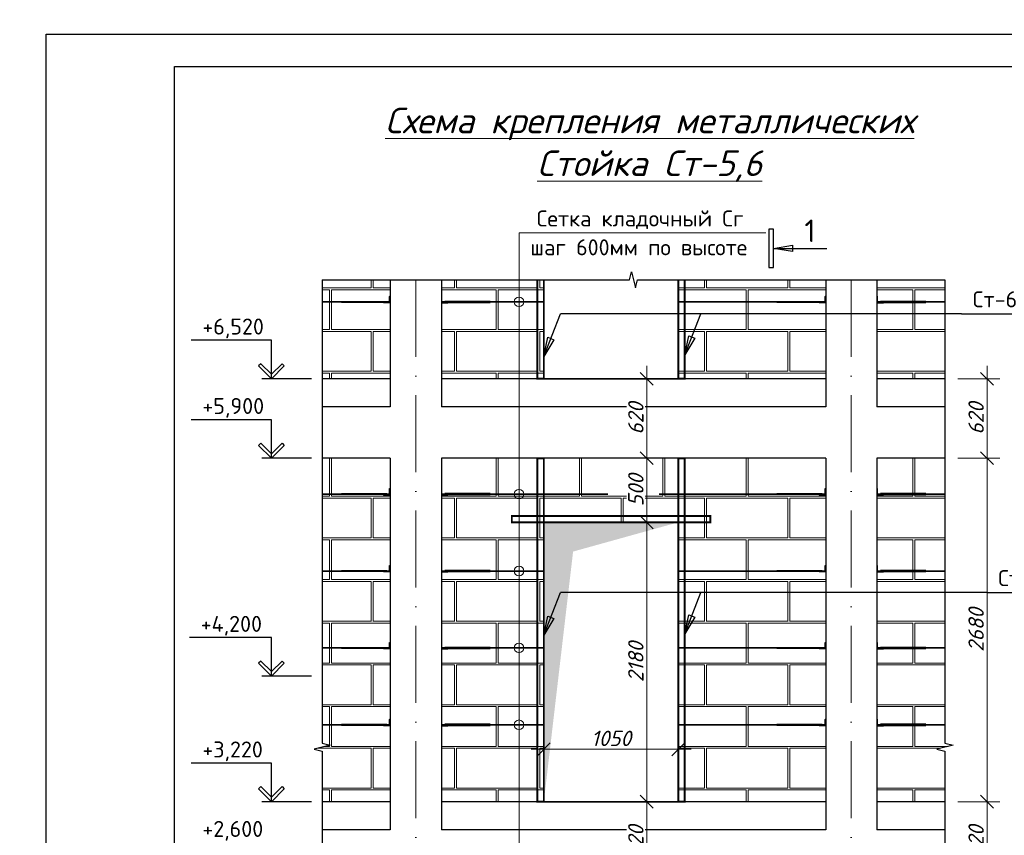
# Model space of a CAD drawing. Header units: millimetres. Extents: x 363306 to 7757304, y 1022887 to 1207196.
# Tile 358 of 656: x 1505291 to 1520662, y 1076179 to 1088906. Entities that reach past the tile are written whole.
import ezdxf

# ---------------------------------------------------------------- set-up
doc = ezdxf.new("R2010")
doc.units = ezdxf.units.MM
doc.linetypes.add('ACAD_ISO10W100', pattern=[18, 12, -3, 0, -3])
doc.layers.add('.', color=7, linetype='Continuous', lineweight=15)
doc.layers.add('Я-1', color=7, linetype='Continuous', lineweight=20)
for name, color, linetype in [('0 @ 100', 7, 'Continuous'), ('kcd_tx', 7, 'Continuous'), ('O3SAD', 1, 'Continuous')]:
    doc.layers.add(name, color=color, linetype=linetype)
doc.styles.add('Arial', font='arial.ttf')
doc.styles.add('iso', font='isocpeur.TTF')
doc.styles.add('ISOCPEUR', font='isocpeur.TTF')
doc.styles.get("Standard").update_dxf_attribs({"font": 'isocpeui.ttf'})
doc.styles.add('ГОСТ 2.304', font='isocpeui.ttf')
doc.dimstyles.new('Санжар', dxfattribs={"dimtxt": 240, "dimasz": 200, "dimexe": 200, "dimexo": 200, "dimgap": 50, "dimtad": 1, "dimdec": 0, "dimtxsty": 'Standard', "dimblk": 'OBLIQUE', "dimcen": 2.5, "dimdle": 200, "dimclrd": 152, "dimclre": 152, "dimclrt": 152, "dimadec": 0, "dimazin": 0, "dimtfac": 1, "dimtdec": 0, "dimtmove": 0, "dimatfit": 3, "dimldrblk": 'OBLIQUE', "dimfxl": 0, "dimlwd": 0, "dimlwe": 0, "dimarcsym": 0})

# ---------------------------------------------------------------- blocks, each defined once
blk = doc.blocks.new('_Oblique')
at = {"color": 0, "linetype": 'ByBlock', "lineweight": -2}
blk.add_line((-0.5, -0.5), (0.5, 0.5), dxfattribs=at)
blk = doc.blocks.new('*D1350')
at = {"layer": 'Defpoints', "color": 0, "lineweight": 25, "transparency": 16777216}
for p in [(1519736, 1076703), (1520392, 1076703), (1518674, 1075463)]:
    blk.add_point(p, dxfattribs=at)
at = {"layer": 'kcd_tx', "lineweight": 0, "transparency": 16777216}
for p, q in [((1520392, 1075263), (1520392, 1076903)), ((1519936, 1076703), (1520592, 1076703)), ((1518874, 1075463), (1520592, 1075463))]:
    blk.add_line(p, q, dxfattribs=at)
at = {"layer": 'kcd_tx', "lineweight": 0, "transparency": 16777216, "xscale": 200, "yscale": 200, "zscale": 200}
for p, rotation in [((1520392, 1076703), 90), ((1520392, 1075463), 270)]:
    blk.add_blockref('_Oblique', p, dxfattribs=dict(at, rotation=rotation))
at = {"layer": 'kcd_tx', "lineweight": 30, "transparency": 16777216, "insert": (1520222, 1076083), "char_height": 240, "attachment_point": 5, "rotation": 90, "bg_fill": 3, "box_fill_scale": 1.1, "bg_fill_color": 256, "bg_fill_true_color": 13158600, "bg_fill_transparency": 0}
blk.add_mtext('620', dxfattribs=at)
blk = doc.blocks.new('*D1351')
at = {"layer": 'Defpoints', "color": 0, "lineweight": 25, "transparency": 16777216}
for p in [(1519736, 1082063), (1520392, 1082063), (1519736, 1076703)]:
    blk.add_point(p, dxfattribs=at)
at = {"layer": 'kcd_tx', "lineweight": 0, "transparency": 16777216}
for p, q in [((1520392, 1076503), (1520392, 1082263)), ((1519936, 1082063), (1520592, 1082063)), ((1519936, 1076703), (1520592, 1076703))]:
    blk.add_line(p, q, dxfattribs=at)
at = {"layer": 'kcd_tx', "lineweight": 0, "transparency": 16777216, "xscale": 200, "yscale": 200, "zscale": 200}
for p, rotation in [((1520392, 1082063), 90), ((1520392, 1076703), 270)]:
    blk.add_blockref('_Oblique', p, dxfattribs=dict(at, rotation=rotation))
at = {"layer": 'kcd_tx', "lineweight": 30, "transparency": 16777216, "insert": (1520222, 1079383), "char_height": 240, "attachment_point": 5, "rotation": 90, "bg_fill": 3, "box_fill_scale": 1.1, "bg_fill_color": 256, "bg_fill_true_color": 13158600, "bg_fill_transparency": 0}
blk.add_mtext('2680', dxfattribs=at)
blk = doc.blocks.new('*D1352')
at = {"layer": 'Defpoints', "color": 0, "lineweight": 25, "transparency": 16777216}
for p in [(1519736, 1083303), (1520392, 1083303), (1519736, 1082063)]:
    blk.add_point(p, dxfattribs=at)
at = {"layer": 'kcd_tx', "lineweight": 0, "transparency": 16777216}
for p, q in [((1520392, 1081863), (1520392, 1083503)), ((1519936, 1083303), (1520592, 1083303)), ((1519936, 1082063), (1520592, 1082063))]:
    blk.add_line(p, q, dxfattribs=at)
at = {"layer": 'kcd_tx', "lineweight": 0, "transparency": 16777216, "xscale": 200, "yscale": 200, "zscale": 200}
for p, rotation in [((1520392, 1083303), 90), ((1520392, 1082063), 270)]:
    blk.add_blockref('_Oblique', p, dxfattribs=dict(at, rotation=rotation))
at = {"layer": 'kcd_tx', "lineweight": 30, "transparency": 16777216, "insert": (1520222, 1082683), "char_height": 240, "attachment_point": 5, "rotation": 90, "bg_fill": 3, "box_fill_scale": 1.1, "bg_fill_color": 256, "bg_fill_true_color": 13158600, "bg_fill_transparency": 0}
blk.add_mtext('620', dxfattribs=at)
blk = doc.blocks.new('rtge')
at = {"lineweight": 9}
h = blk.add_hatch(color=256, dxfattribs=at)
edge = h.paths.add_edge_path()
edge.add_line((1079764, 1819361), (1079764, 1819369))
edge.add_arc((1079763, 1819360), 9.14, 84.345, 185.655)
edge.add_line((1079754, 1819359), (1079762, 1819359))
edge.add_line((1079762, 1819359), (1079764, 1819361))
at = {"color": 146, "lineweight": 30}
for p, q in [((1079716, 1819453), (1079714, 1819453)), ((1079714, 1819453), (1079714, 1819353)), ((1079720, 1819370), (1079720, 1819450)), ((1079714, 1819353), (1079814, 1819353)), ((1079810, 1819359), (1079731, 1819359)), ((1079814, 1819356), (1079814, 1819353))]:
    blk.add_line(p, q, dxfattribs=at)
at = {"lineweight": 9}
blk.add_lwpolyline([(1079764, 1819361), (1079764, 1819369, 0.473285), (1079754, 1819359), (1079762, 1819359), (1079764, 1819361)], format="xyb", dxfattribs=at)
at = {"color": 5, "lineweight": 30}
blk.add_lwpolyline([(1080472, 1819375), (1079764, 1819375), (1079764, 1819359), (1080472, 1819359)], close=True, dxfattribs=at)
at = {"color": 146, "lineweight": 30}
for centre, radius, start, end in [((1079716, 1819450), 3.6, 0, 90), ((1079731, 1819370), 11, 180, 270), ((1079810, 1819356), 3.6, 0, 90)]:
    blk.add_arc(centre, radius, start, end, dxfattribs=at)
blk = doc.blocks.new('*D1356')
at = {"layer": 'Defpoints', "color": 0, "lineweight": 25, "transparency": 16777216}
for p in [(1515379, 1076703), (1515080, 1075463), (1515080, 1075463)]:
    blk.add_point(p, dxfattribs=at)
at = {"layer": 'kcd_tx', "lineweight": 0, "transparency": 16777216}
for p, q in [((1515080, 1076903), (1515080, 1075263)), ((1515179, 1076703), (1514880, 1076703)), ((1515280, 1075463), (1515280, 1075463))]:
    blk.add_line(p, q, dxfattribs=at)
at = {"layer": 'kcd_tx', "lineweight": 0, "transparency": 16777216, "xscale": 200, "yscale": 200, "zscale": 200}
for p, rotation in [((1515080, 1076703), 90), ((1515080, 1075463), 270)]:
    blk.add_blockref('_Oblique', p, dxfattribs=dict(at, rotation=rotation))
at = {"layer": 'kcd_tx', "lineweight": 30, "transparency": 16777216, "insert": (1514910, 1076083), "char_height": 240, "attachment_point": 5, "rotation": 90, "bg_fill": 3, "box_fill_scale": 1.1, "bg_fill_color": 256, "bg_fill_true_color": 13158600, "bg_fill_transparency": 0}
blk.add_mtext('620', dxfattribs=at)
blk = doc.blocks.new('*D1364')
at = {"layer": 'Defpoints', "color": 0, "lineweight": 25, "transparency": 16777216}
for p in [(1515080, 1076703), (1515192, 1076703), (1515080, 1075463)]:
    blk.add_point(p, dxfattribs=at)
at = {"layer": 'kcd_tx', "lineweight": 0, "transparency": 16777216}
for p, q in [((1515080, 1075263), (1515080, 1076903)), ((1514992, 1076703), (1514880, 1076703)), ((1515280, 1075463), (1515280, 1075463))]:
    blk.add_line(p, q, dxfattribs=at)
at = {"layer": 'kcd_tx', "lineweight": 0, "transparency": 16777216, "xscale": 200, "yscale": 200, "zscale": 200}
for p, rotation in [((1515080, 1076703), 90), ((1515080, 1075463), 270)]:
    blk.add_blockref('_Oblique', p, dxfattribs=dict(at, rotation=rotation))
at = {"layer": 'kcd_tx', "lineweight": 30, "transparency": 16777216, "insert": (1514910, 1076083), "char_height": 240, "attachment_point": 5, "rotation": 90, "bg_fill": 3, "box_fill_scale": 1.1, "bg_fill_color": 256, "bg_fill_true_color": 13158600, "bg_fill_transparency": 0}
blk.add_mtext('620', dxfattribs=at)
blk = doc.blocks.new('*D1365')
at = {"layer": 'Defpoints', "color": 0, "lineweight": 25, "transparency": 16777216}
for p in [(1515080, 1081063), (1515080, 1081063), (1515192, 1076703)]:
    blk.add_point(p, dxfattribs=at)
at = {"layer": 'kcd_tx', "lineweight": 0, "transparency": 16777216}
for p, q in [((1515080, 1076503), (1515080, 1081263)), ((1515280, 1081063), (1515280, 1081063)), ((1514992, 1076703), (1514880, 1076703))]:
    blk.add_line(p, q, dxfattribs=at)
at = {"layer": 'kcd_tx', "lineweight": 0, "transparency": 16777216, "xscale": 200, "yscale": 200, "zscale": 200}
for p, rotation in [((1515080, 1081063), 90), ((1515080, 1076703), 270)]:
    blk.add_blockref('_Oblique', p, dxfattribs=dict(at, rotation=rotation))
at = {"layer": 'kcd_tx', "lineweight": 30, "transparency": 16777216, "insert": (1514910, 1078883), "char_height": 240, "attachment_point": 5, "rotation": 90, "bg_fill": 3, "box_fill_scale": 1.1, "bg_fill_color": 256, "bg_fill_true_color": 13158600, "bg_fill_transparency": 0}
blk.add_mtext('2180', dxfattribs=at)
blk = doc.blocks.new('*D1366')
at = {"layer": 'Defpoints', "color": 0, "lineweight": 25, "transparency": 16777216}
for p in [(1515080, 1082063), (1515080, 1082063), (1515080, 1081063)]:
    blk.add_point(p, dxfattribs=at)
at = {"layer": 'kcd_tx', "lineweight": 0, "transparency": 16777216}
for p, q in [((1515080, 1080863), (1515080, 1082263)), ((1515280, 1082063), (1515280, 1082063)), ((1515280, 1081063), (1515280, 1081063))]:
    blk.add_line(p, q, dxfattribs=at)
at = {"layer": 'kcd_tx', "lineweight": 0, "transparency": 16777216, "xscale": 200, "yscale": 200, "zscale": 200}
for p, rotation in [((1515080, 1082063), 90), ((1515080, 1081063), 270)]:
    blk.add_blockref('_Oblique', p, dxfattribs=dict(at, rotation=rotation))
at = {"layer": 'kcd_tx', "lineweight": 30, "transparency": 16777216, "insert": (1514910, 1081563), "char_height": 240, "attachment_point": 5, "rotation": 90, "bg_fill": 3, "box_fill_scale": 1.1, "bg_fill_color": 256, "bg_fill_true_color": 13158600, "bg_fill_transparency": 0}
blk.add_mtext('500', dxfattribs=at)
blk = doc.blocks.new('*D1367')
at = {"layer": 'Defpoints', "color": 0, "lineweight": 25, "transparency": 16777216}
for p in [(1515080, 1083303), (1515270, 1083303), (1515080, 1082063)]:
    blk.add_point(p, dxfattribs=at)
at = {"layer": 'kcd_tx', "lineweight": 0, "transparency": 16777216}
for p, q in [((1515080, 1081863), (1515080, 1083503)), ((1515070, 1083303), (1514880, 1083303)), ((1515280, 1082063), (1515280, 1082063))]:
    blk.add_line(p, q, dxfattribs=at)
at = {"layer": 'kcd_tx', "lineweight": 0, "transparency": 16777216, "xscale": 200, "yscale": 200, "zscale": 200}
for p, rotation in [((1515080, 1083303), 90), ((1515080, 1082063), 270)]:
    blk.add_blockref('_Oblique', p, dxfattribs=dict(at, rotation=rotation))
at = {"layer": 'kcd_tx', "lineweight": 30, "transparency": 16777216, "insert": (1514910, 1082683), "char_height": 240, "attachment_point": 5, "rotation": 90, "bg_fill": 3, "box_fill_scale": 1.1, "bg_fill_color": 256, "bg_fill_true_color": 13158600, "bg_fill_transparency": 0}
blk.add_mtext('620', dxfattribs=at)
blk = doc.blocks.new('*D1313')
at = {"layer": 'Defpoints', "color": 0, "lineweight": 25, "transparency": 16777216}
for p in [(1515574, 1077521), (1513474, 1076590), (1515574, 1076590)]:
    blk.add_point(p, dxfattribs=at)
at = {"layer": 'kcd_tx', "lineweight": 0, "transparency": 16777216}
for p, q in [((1513474, 1076790), (1513474, 1077721)), ((1515574, 1076790), (1515574, 1077721)), ((1513274, 1077521), (1515774, 1077521))]:
    blk.add_line(p, q, dxfattribs=at)
at = {"layer": 'kcd_tx', "lineweight": 0, "transparency": 16777216, "xscale": 200, "yscale": 200, "zscale": 200, "rotation": 180}
blk.add_blockref('_Oblique', (1513474, 1077521), dxfattribs=at)
at = {"layer": 'kcd_tx', "lineweight": 0, "transparency": 16777216, "xscale": 200, "yscale": 200, "zscale": 200}
blk.add_blockref('_Oblique', (1515574, 1077521), dxfattribs=at)
at = {"layer": 'kcd_tx', "lineweight": 30, "transparency": 16777216, "insert": (1514524, 1077691), "char_height": 240, "attachment_point": 5, "bg_fill": 3, "box_fill_scale": 1.1, "bg_fill_color": 256, "bg_fill_true_color": 13158600, "bg_fill_transparency": 0}
blk.add_mtext('1050', dxfattribs=at)

msp = doc.modelspace()

# ---------------------------------------------------------------- hatches: boundary and pattern name
at = {"layer": '.', "lineweight": 0, "true_color": 0xcd6928, "transparency": 33554687}
h = msp.add_hatch(dxfattribs=at)
h.set_pattern_fill('AR-B816C', color=32, scale=3.2)
h.set_pattern_definition([(0, (348180.3, -748338.1), (650.24, 650.24), [1270, -30.48]), (0, (347530.1, -748307.6), (650.24, 650.24), [1270, -30.48]), (90, (348180.3, -748338.1), (-650.24, 650.24), [-680.72, 619.76]), (90, (348149.84, -748338.1), (-650.24, 650.24), [-680.72, 619.76])])
h.paths.add_polyline_path([(1511073.721, 1075463.01), (1510011.125, 1075463.01), (1510011.125, 1070263.01), (1511073.721, 1070263.01)])
h.paths.add_polyline_path([(1513473.721, 1074463.01), (1515573.721, 1074463.01), (1515573.721, 1070263.01), (1517873.721, 1070263.01), (1517873.721, 1075463.01), (1511873.721, 1075463.01), (1511873.721, 1070263.01), (1513473.721, 1070263.01)])
h.paths.add_polyline_path([(1518673.721, 1070263.01), (1519736.316, 1070263.01), (1519736.316, 1075463.01), (1518673.721, 1075463.01)])
h.paths.add_polyline_path([(1519736.316, 1082063.01), (1518673.721, 1082063.01), (1518673.721, 1076703.01), (1519736.316, 1076703.01), (1519736.316, 1077491.877), (1519611.316, 1077523.127), (1519861.316, 1077585.627), (1519736.316, 1077616.877)])
h.paths.add_polyline_path([(1517873.721, 1082063.01), (1511873.721, 1082063.01), (1511873.721, 1076703.01), (1513473.721, 1076703.01), (1513473.721, 1081063.01), (1515573.721, 1081063.01), (1515573.721, 1076703.01), (1517873.721, 1076703.01)])
h.paths.add_polyline_path([(1511073.721, 1082063.01), (1510011.125, 1082063.01), (1510011.125, 1077616.877), (1510136.125, 1077585.627), (1509886.125, 1077523.127), (1510011.125, 1077491.877), (1510011.125, 1076703.01), (1511073.721, 1076703.01)])
h.paths.add_polyline_path([(1510011.125, 1083303.01), (1511073.721, 1083303.01), (1511073.721, 1084845.744), (1510011.125, 1084845.744)])
h.paths.add_polyline_path([(1513473.721, 1083303.01), (1513473.721, 1084845.744), (1511873.721, 1084845.744), (1511873.721, 1083303.01)])
h.paths.add_polyline_path([(1517873.721, 1083303.01), (1517873.721, 1084845.744), (1515573.721, 1084845.744), (1515573.721, 1083303.01)])
h.paths.add_polyline_path([(1518673.721, 1083303.01), (1519736.316, 1083303.01), (1519736.316, 1084845.744), (1518673.721, 1084845.744)])

# ---------------------------------------------------------------- linework, layer by layer
at = {"linetype": 'Continuous', "lineweight": 25, "ltscale": 100}
for p, q in [((1517056.751, 1085636.852), (1516986.751, 1085636.852)), ((1516986.751, 1085636.852), (1516986.751, 1085036.852)), ((1517056.751, 1085036.852), (1517056.751, 1085636.852)), ((1517056.751, 1085336.852), (1517357.201, 1085387.13)), ((1517357.201, 1085286.574), (1517056.751, 1085336.852)), ((1517357.201, 1085387.13), (1517357.201, 1085286.574)), ((1516986.751, 1085036.852), (1517056.751, 1085036.852)), ((1509057.192, 1083538.366), (1509021.836, 1083503.01)), ((1509021.836, 1083503.01), (1509221.836, 1083303.01)), ((1509221.836, 1083373.721), (1509057.192, 1083538.366)), ((1509221.836, 1083373.721), (1509386.481, 1083538.366)), ((1509421.836, 1083503.01), (1509221.836, 1083303.01)), ((1509386.481, 1083538.366), (1509421.836, 1083503.01)), ((1509221.836, 1083303.01), (1509221.836, 1083373.721)), ((1509221.836, 1083303.01), (1509221.836, 1083373.721)), ((1509057.192, 1082298.366), (1509021.836, 1082263.01)), ((1509021.836, 1082263.01), (1509221.836, 1082063.01)), ((1509221.836, 1082133.721), (1509057.192, 1082298.366)), ((1509221.836, 1082133.721), (1509386.481, 1082298.366)), ((1509421.836, 1082263.01), (1509221.836, 1082063.01)), ((1509386.481, 1082298.366), (1509421.836, 1082263.01)), ((1509221.836, 1082063.01), (1509221.836, 1082133.721)), ((1509221.836, 1082063.01), (1509221.836, 1082133.721)), ((1509057.192, 1078898.366), (1509021.836, 1078863.01)), ((1509221.836, 1078733.721), (1509057.192, 1078898.366)), ((1509221.836, 1078733.721), (1509386.481, 1078898.366)), ((1509386.481, 1078898.366), (1509421.836, 1078863.01)), ((1509021.836, 1078863.01), (1509221.836, 1078663.01)), ((1509421.836, 1078863.01), (1509221.836, 1078663.01)), ((1509221.836, 1078663.01), (1509221.836, 1078733.721)), ((1509221.836, 1078663.01), (1509221.836, 1078733.721)), ((1509057.192, 1076938.366), (1509021.836, 1076903.01)), ((1509021.836, 1076903.01), (1509221.836, 1076703.01)), ((1509221.836, 1076773.721), (1509057.192, 1076938.366)), ((1509221.836, 1076773.721), (1509386.481, 1076938.366)), ((1509421.836, 1076903.01), (1509221.836, 1076703.01)), ((1509386.481, 1076938.366), (1509421.836, 1076903.01)), ((1509221.836, 1076703.01), (1509221.836, 1076773.721)), ((1509221.836, 1076703.01), (1509221.836, 1076773.721))]:
    msp.add_line(p, q, dxfattribs=at)
at = {"color": 18, "lineweight": 30, "true_color": 0x000000}
for p, q in [((1511073.721, 1084845.744), (1511073.721, 1082863.01)), ((1511873.721, 1084845.744), (1511873.721, 1082863.01)), ((1517873.721, 1084845.744), (1517873.721, 1082863.01)), ((1518673.721, 1084845.744), (1518673.721, 1082863.01)), ((1511073.721, 1083303.01), (1510011.125, 1083303.01)), ((1517873.721, 1083303.01), (1511873.721, 1083303.01)), ((1519736.316, 1083303.01), (1518673.721, 1083303.01)), ((1511073.721, 1082863.01), (1510011.125, 1082863.01)), ((1517873.721, 1082863.01), (1511873.721, 1082863.01)), ((1519736.316, 1082863.01), (1518673.721, 1082863.01)), ((1511073.721, 1082063.01), (1510011.125, 1082063.01)), ((1511073.721, 1082063.01), (1511073.721, 1076263.01)), ((1517873.721, 1082063.01), (1511873.721, 1082063.01)), ((1511873.721, 1082063.01), (1511873.721, 1076263.01)), ((1517873.721, 1082063.01), (1517873.721, 1076263.01)), ((1519736.316, 1082063.01), (1518673.721, 1082063.01)), ((1518673.721, 1082063.01), (1518673.721, 1076263.01)), ((1511073.721, 1076703.01), (1510011.125, 1076703.01)), ((1517873.721, 1076703.01), (1511873.721, 1076703.01)), ((1519736.316, 1076703.01), (1518673.721, 1076703.01)), ((1511073.721, 1076263.01), (1510011.125, 1076263.01)), ((1517873.721, 1076263.01), (1511873.721, 1076263.01)), ((1519736.316, 1076263.01), (1518673.721, 1076263.01))]:
    msp.add_line(p, q, dxfattribs=at)
at = {"color": 1, "linetype": 'ACAD_ISO10W100', "lineweight": 9, "ltscale": 100}
for p, q in [((1511473.721, 1084845.744), (1511473.721, 1069272.098)), ((1518273.721, 1084845.744), (1518273.721, 1069272.098))]:
    msp.add_line(p, q, dxfattribs=at)
at = {"color": 96, "lineweight": 35, "ltscale": 10}
for p, q in [((1510011.125, 1084503.01), (1511073.721, 1084503.01)), ((1513473.721, 1084503.01), (1511873.721, 1084503.01)), ((1515573.721, 1084503.01), (1517873.721, 1084503.01)), ((1519736.316, 1084503.01), (1518673.721, 1084503.01)), ((1510011.125, 1081503.01), (1511073.721, 1081503.01)), ((1514473.721, 1081503.01), (1511873.721, 1081503.01)), ((1515273.721, 1081503.01), (1517873.721, 1081503.01)), ((1510011.125, 1080303.01), (1511073.721, 1080303.01)), ((1513473.721, 1080303.01), (1511873.721, 1080303.01)), ((1515573.721, 1080303.01), (1517873.721, 1080303.01)), ((1510011.125, 1079103.01), (1511073.721, 1079103.01)), ((1513473.721, 1079103.01), (1511873.721, 1079103.01)), ((1515573.721, 1079103.01), (1517873.721, 1079103.01)), ((1510011.125, 1077903.01), (1511073.721, 1077903.01)), ((1513473.721, 1077903.01), (1511873.721, 1077903.01)), ((1515573.721, 1077903.01), (1517873.721, 1077903.01))]:
    msp.add_line(p, q, dxfattribs=at)
at = {"color": 219, "lineweight": 25, "ltscale": 100, "true_color": 0x642165}
for p, q in [((1515673.721, 1083673.764), (1515736.406, 1083971.872)), ((1515736.406, 1083971.872), (1515830.045, 1083935.222)), ((1513473.721, 1083651.429), (1513536.406, 1083949.537)), ((1513630.045, 1083912.888), (1513473.721, 1083651.429)), ((1513536.406, 1083949.537), (1513630.045, 1083912.888)), ((1515830.045, 1083935.222), (1515673.721, 1083673.764)), ((1513473.721, 1079300.52), (1513536.406, 1079598.628)), ((1513630.045, 1079561.979), (1513473.721, 1079300.52)), ((1513536.406, 1079598.628), (1513630.045, 1079561.979)), ((1515673.721, 1079322.855), (1515736.406, 1079620.963)), ((1515830.045, 1079584.314), (1515673.721, 1079322.855)), ((1515736.406, 1079620.963), (1515830.045, 1079584.314))]:
    msp.add_line(p, q, dxfattribs=at)
at = {"color": 1, "lineweight": 0, "ltscale": 100}
for points in [[(1513086.33, 1084503.01), (1513086.33, 1085579.182)], [(1513086.33, 1081503.01), (1513086.33, 1085579.182)], [(1513086.33, 1080303.01), (1513086.33, 1085579.182)], [(1513086.33, 1079103.01), (1513086.33, 1085579.182)], [(1513086.33, 1077903.01), (1513086.33, 1085579.182)], [(1513086.33, 1075063.01), (1513086.33, 1085579.182)], [(1513086.33, 1073863.01), (1513086.33, 1085579.182)], [(1513086.33, 1072663.01), (1513086.33, 1085579.182)], [(1513086.33, 1071463.01), (1513086.33, 1085579.182)], [(1513086.33, 1085579.182), (1516938.413, 1085579.182)], [(1513086.33, 1085579.182), (1513086.33, 1071463.01)]]:
    msp.add_lwpolyline(points, dxfattribs=at)
at = {"linetype": 'Continuous', "lineweight": 25, "ltscale": 100}
for points in [[(1517056.751, 1085336.852), (1517890.084, 1085336.852)], [(1509221.836, 1083903.01), (1507968.011, 1083903.01)], [(1509221.836, 1083303.01), (1509221.836, 1083903.01)], [(1509846.757, 1083303.01), (1509071.836, 1083303.01)], [(1509221.836, 1082663.01), (1507968.011, 1082663.01)], [(1509221.836, 1082063.01), (1509221.836, 1082663.01)], [(1509846.757, 1082063.01), (1509071.836, 1082063.01)], [(1509221.836, 1079263.01), (1507942.253, 1079263.01)], [(1509221.836, 1078663.01), (1509221.836, 1079263.01)], [(1509846.757, 1078663.01), (1509071.836, 1078663.01)], [(1509221.836, 1077303.01), (1507968.011, 1077303.01)], [(1509221.836, 1076703.01), (1509221.836, 1077303.01)], [(1509846.757, 1076703.01), (1509071.836, 1076703.01)]]:
    msp.add_lwpolyline(points, dxfattribs=at)
at = {"linetype": 'Continuous', "ltscale": 25}
for points in [[(1514811.221, 1084845.744), (1514842.471, 1084970.744)], [(1514842.471, 1084970.744), (1514904.971, 1084720.744)], [(1510011.125, 1084845.744), (1510011.125, 1077616.877)], [(1510011.125, 1084845.744), (1514811.221, 1084845.744)], [(1514904.971, 1084720.744), (1514936.221, 1084845.744)], [(1514936.221, 1084845.744), (1519736.316, 1084845.744)], [(1510136.125, 1077585.627), (1509886.125, 1077523.127)], [(1509886.125, 1077523.127), (1510011.125, 1077491.877)], [(1510011.125, 1077616.877), (1510136.125, 1077585.627)], [(1510011.125, 1077491.877), (1510011.125, 1070039.084)]]:
    msp.add_lwpolyline(points, dxfattribs=at)
at = {"color": 4, "lineweight": 0, "const_width": 30}
for points in [[(1513373.721, 1084845.744), (1513373.721, 1083303.01), (1513473.721, 1083303.01), (1513473.721, 1084845.744)], [(1515673.721, 1084845.744), (1515673.721, 1083303.01), (1515573.721, 1083303.01), (1515573.721, 1084845.744)]]:
    msp.add_lwpolyline(points, dxfattribs=at)
at = {"color": 18, "lineweight": 30, "true_color": 0x000000}
msp.add_lwpolyline([(1513473.721, 1084845.744), (1513473.721, 1083303.01), (1515573.721, 1083303.01), (1515573.721, 1084845.744)], dxfattribs=at)
at = {"color": 219, "lineweight": 25, "ltscale": 100, "true_color": 0x642165}
for points in [[(1513473.721, 1083651.429), (1513734.562, 1084317.875)], [(1519994.717, 1084317.875), (1513734.562, 1084317.875)], [(1515673.721, 1083673.764), (1515925.82, 1084317.875)], [(1519994.717, 1084317.875), (1521082.596, 1084317.875)], [(1513473.721, 1079300.52), (1513734.562, 1079966.966)], [(1515673.721, 1079322.855), (1515925.82, 1079966.966)]]:
    msp.add_lwpolyline(points, dxfattribs=at)
at = {"color": 4, "lineweight": 0, "const_width": 30}
for points in [[(1513473.721, 1082063.01), (1513373.721, 1082063.01), (1513373.721, 1076703.01), (1513473.721, 1076703.01)], [(1515573.721, 1082063.01), (1515673.721, 1082063.01), (1515673.721, 1076703.01), (1515573.721, 1076703.01)]]:
    msp.add_lwpolyline(points, close=True, dxfattribs=at)
at = {"color": 217, "lineweight": 0, "true_color": 0x93278f, "const_width": 30}
msp.add_lwpolyline([(1512973.721, 1081163.01), (1516073.721, 1081163.01), (1516073.721, 1081063.01), (1512973.721, 1081063.01)], close=True, dxfattribs=at)
at = {"color": 18, "lineweight": 30, "true_color": 0x000000}
msp.add_lwpolyline([(1513473.721, 1076703.01), (1515573.721, 1076703.01), (1515573.721, 1081063.01), (1513473.721, 1081063.01)], close=True, dxfattribs=at)
at = {"color": 1, "lineweight": 0, "ltscale": 100}
for centre in [(1513086.33, 1084503.01), (1513086.33, 1084503.01), (1513086.33, 1081503.01), (1513086.33, 1081503.01), (1513086.33, 1080303.01), (1513086.33, 1080303.01), (1513086.33, 1079103.01), (1513086.33, 1079103.01), (1513086.33, 1077903.01), (1513086.33, 1077903.01)]:
    msp.add_circle(centre, 75, dxfattribs=at)
at = {"color": 18, "lineweight": 30, "true_color": 0x000000}
msp.add_solid([(1513473.721, 1076703.01), (1513473.721, 1081063.01), (1513930.512, 1080606.219), (1515573.721, 1081063.01)], dxfattribs=at)

# ---------------------------------------------------------------- block references
at = {"color": 18, "lineweight": 30, "true_color": 0x000000, "xscale": -1}
for p in [(2590784.482, -734864.37), (2597584.482, -734864.37), (2590784.482, -737864.37), (2597584.482, -737864.37), (2590784.482, -739064.37), (2597584.482, -739064.37), (2590784.482, -740264.37), (2597584.482, -740264.37), (2590784.482, -741464.37), (2597584.482, -741464.37)]:
    msp.add_blockref('rtge', p, dxfattribs=at)
at = {"color": 18, "lineweight": 30, "true_color": 0x000000}
for p in [(432162.959, -734864.37), (438962.959, -734864.37), (432162.959, -737864.37), (438962.959, -737864.37), (432162.959, -739064.37), (438962.959, -739064.37), (432162.959, -740264.37), (438962.959, -740264.37), (432162.959, -741464.37), (438962.959, -741464.37)]:
    msp.add_blockref('rtge', p, dxfattribs=at)

# ---------------------------------------------------------------- texts
at = {"color": 116, "lineweight": 0, "true_color": 0x136734, "insert": (883892.483, 1087785.858), "char_height": 500, "width": 18765.00851, "attachment_point": 1, "style": 'Arial'}
msp.add_mtext('\\pi1602.2;{\\fISOCPEUR|b0|i1|c204|p34;\\L\\C256;\\c0;План ленточного фундамента для перегородки }', dxfattribs=at)
at = {"lineweight": 9, "attachment_point": 1, "style": 'iso'}
for s, insert, char_height, width in [('\\pi1764.372;Примерных вид для\\P\\pi488.236;стена монтажа (Газоблок)', (1179462.79, 1087508.085, 0), 400, 9717.00309), ('\\pi1764.372;Примерных вид для\\P\\pi488.236;стена монтажа (Газоблок)', (1224462.79, 1087508.085, 0), 400, 9717.00309), ('\\pi1171.712;Крепежный \\P\\pi762.472;элемент КЭ-1', (1382779.98, 1087540.128), 400, 5098.88054), ('\\pi1764.372;Примерных вид для\\P\\pi488.236;стена монтажа (Газоблок)', (1134531.899, 1087474.922, 0), 400, 9717.00309), ('\\pi1764.372;Примерных вид для\\P\\pi488.236;стена монтажа (Газоблок)', (1269531.899, 1087474.922, 0), 400, 9717.00309), ('\\pi457.168;{\\LГоризонтальная} \\P\\pi1088.684;сетка ГС-1', (1375298.56, 1087421.862), 400, 5098.88054), ('\\pi1764.372;{\\fISOCPEUR|b0|i1|c204|p34;Примерных вид для\\P\\pi488.236;стена монтажа (Газоблок)}', (954613.151, 1083015.009), 400, 9717.00309), ('\\pi1764.372;{\\fISOCPEUR|b0|i1|c204|p34;Примерных вид для\\P\\pi488.236;стена монтажа (Газоблок)}', (999613.151, 1083015.009), 400, 9717.00309), ('\\pi1764.372;{\\fISOCPEUR|b0|i1|c204|p34;Примерных вид для\\P\\pi488.236;стена монтажа (Газоблок)}', (1044613.151, 1083015.009), 400, 9717.00309), ('\\pi35.34936;Крепежный элемент КЭ-2 \\P\\pi1192.62209;(шаг 1500 мм)', (1387921.372, 1081851.487), 300, 5098.88054), ('\\pi457.168;{\\LГоризонтальная} \\P\\pi1121.108;сетка ГС-2', (1374921.9, 1081456.843), 400, 5098.88054)]:
    msp.add_mtext(s, dxfattribs=dict(at, insert=insert, char_height=char_height, width=width))
at = {"color": 18, "lineweight": 0, "true_color": 0x000000, "char_height": 500, "width": 5955.4476, "attachment_point": 1}
for insert in [(1431194.663, 1087606.338), (1475028.174, 1087606.338)]:
    msp.add_mtext('\\pi951.20865;Разрез 1 - 1', dxfattribs=dict(at, insert=insert))
at = {"lineweight": 0, "ltscale": 100, "char_height": 250, "attachment_point": 1}
for s, insert, width in [('\\fISOCPEUR|b0|i0|c0|p34;\\W1.0000000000;\\T1.0000000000;\\o\\lСетка кладочный Сг', (1513362.466, 1085929.182), 3325), ('\\fISOCPEUR|b0|i0|c0|p34;\\W1.0000000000;\\T1.0000000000;\\o\\lшаг 600мм по высоте', (1513261.33, 1085479.182), 3525)]:
    msp.add_mtext(s, dxfattribs=dict(at, insert=insert, width=width))
at = {"linetype": 'Continuous', "lineweight": 25, "ltscale": 100, "attachment_point": 1}
for s, insert, char_height, width in [('\\fISOCPEUR|b0|i0|c0|p34;\\W1.0000000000;\\T1.0000000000;\\o\\l1', (1517541.751, 1085786.852), 350, 315), ('\\fISOCPEUR|b0|i0|c0|p34;\\W1.0000000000;\\T1.0000000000;\\o\\l+6,520', (1508143.011, 1084243.01), 250, 1062.5), ('\\fISOCPEUR|b0|i0|c0|p34;\\W1.0000000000;\\T1.0000000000;\\o\\l+5,900', (1508143.011, 1083003.01), 250, 1062.5), ('\\fISOCPEUR|b0|i0|c0|p34;\\W1.0000000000;\\T1.0000000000;\\o\\l+4,200', (1508117.253, 1079603.01), 250, 1087.5), ('\\fISOCPEUR|b0|i0|c0|p34;\\W1.0000000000;\\T1.0000000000;\\o\\l+3,220', (1508143.011, 1077643.01), 250, 1062.5), ('\\fISOCPEUR|b0|i0|c0|p34;\\W1.0000000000;\\T1.0000000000;\\o\\l+2,600', (1508143.011, 1076403.01), 250, 1062.5)]:
    msp.add_mtext(s, dxfattribs=dict(at, insert=insert, char_height=char_height, width=width))
at = {"lineweight": 25, "ltscale": 100, "insert": (1520169.717, 1084667.875), "char_height": 250, "width": 850, "attachment_point": 1}
msp.add_mtext('\\fISOCPEUR|b0|i0|c0|p34;\\W1.0000000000;\\T1.0000000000;\\o\\lСт-6', dxfattribs=at)
at = {"layer": '0 @ 100', "color": 7, "insert": (761996.908, 1075986.433), "char_height": 318.940213, "width": 19697.5359, "attachment_point": 4, "style": 'ГОСТ 2.304'}
msp.add_mtext('\\pi5457.36288;{\\fISOCPEUR|b1|i1|c204|p34;Характеристика участка строительства:\\P\\pi0;\\P}Расчетная зимняя температура воздух 15 °С.\\PСкоростной напор ветра   - 38кг/м2.\\PВес снегового покрова    - 50кг/м2.\\PКлассификация зданий по функциональной пожарной опасности - Ф 4.1 \\PКоэффициент надежности по назначению - 0.95\\P\\P^IПроектом разработано подъёмник для мало мобильных граждан населения грузоподъемностью 250 кг. скоростью 0,25 см/с. Двери шахт подъёмника противопожарные с пределом огнестойкости El 30. Подъёмники оборудованы кабинами габаритами 1500х1500 мм, ширина дверей кабины обеспечивает проезд инвалидной коляски. Для экстренных случаев подъёмник оснащен дополнительным аккумулятором и механическим спуском для безопасного спуска пассажира в нулевую отметку. Так же в дверях подъёмника установлены замки датчики которые открываются с ключевыми картами, чтобы открыть двери подъёмника.\\P^IС внешней и внутренней стороны наружных стен предусмотрено обшивка из аквапанелей толщиной 12,5мм с утеплением из минераловатной ваты на кварцевой основе, А =0,040 Вт/мС, толщиной 100мм. (по теплотехническому расчету). Наружная отделка из органическое стекло.\\P^IПодрядчик обязан предоставить заказчику сертификаты соответствия и пожарной безопасности на фасадную систему и все применяемые в данной системе материалы и изделия.\\PКонструкции, изделия и материалы применены по действующим стандартам, ТУ, сертификатам. На путях эвакуации используются отделочные материалы, соответствующие требованиям п. 5.25 ШНК 2.01.02-04.\\PОтделка стен с внутренней стороны окраска водоэмульсионными красками светлых тонов. Во внутренней и наружной отделке использованы современные отделочные материалы используемые на территории Республики Узбекистан.\\P^IКрыша - скатная из металлических профилированных листов с полимерными покрытиями с обеих сторон толщ.0,55мм по металлическим конструкциям.\\P^IПо периметру наружных стен устраивается бетонная отмостка. Бетон кл.В 7,5 шириной 1000 мм, толщиной 50 мм по гравийному основанию толщиной 100 мм -150 мм.\\P^IВсе строительно-монтажные работы вести согласно указаний соответствующих строительных норм и проекта производства работ (П.П.Р.) на основании ШНК 3.01.01 - 03 и КМК 3.01.02 - 00.', dxfattribs=at)
at = {"layer": 'Я-1', "color": 0, "lineweight": 0, "ltscale": 500, "insert": (1515125.627, 1087533.622), "char_height": 400, "width": 10169.26616, "attachment_point": 2, "style": 'ISOCPEUR'}
msp.add_mtext('{\\fISOCPEUR|b0|i1|c204|p34;\\LСхема крепления металлических Стойка Ст-5,6}', dxfattribs=at)

# ---------------------------------------------------------------- next in the draw order: dimensions: what is measured, and where the dimension line sits
at = {"layer": 'kcd_tx', "color": 18, "lineweight": 30, "true_color": 0x000000}
for base, p1, p2, picture, middle in [((1515080.322, 1075463.01), (1515378.941, 1076703.01), (1515080.322, 1075463.01), '*D1356', (1514910.322, 1076083.01)), ((1520392.281, 1076703.01), (1518673.721, 1075463.01), (1519736.316, 1076703.01), '*D1350', (1520222.281, 1076083.01))]:
    dim = msp.add_linear_dim(base=base, p1=p1, p2=p2, angle=90, dimstyle='Санжар', override={"dimlfac": 0.5, "dimclrd": 256, "dimclre": 256, "dimclrt": 256, "dimfxl": 0.18, "dimtfill": 1, "dimarcsym": 2}, dxfattribs=at)
    dim.commit()
    dim.dimension.update_dxf_attribs({"geometry": picture, "text_midpoint": middle})

# ---------------------------------------------------------------- next in the draw order: dimensions: what is measured, and where the dimension line sits
for base, p1, p2, picture, middle in [((1520392.281, 1082063.01), (1519736.316, 1076703.01), (1519736.316, 1082063.01), '*D1351', (1520222.281, 1079383.01)), ((1515080.322, 1076703.01), (1515080.322, 1075463.01), (1515191.655, 1076703.01), '*D1364', (1514910.322, 1076083.01))]:
    dim = msp.add_linear_dim(base=base, p1=p1, p2=p2, angle=90, dimstyle='Санжар', override={"dimlfac": 0.5, "dimclrd": 256, "dimclre": 256, "dimclrt": 256, "dimfxl": 0.18, "dimtfill": 1, "dimarcsym": 2}, dxfattribs=at)
    dim.commit()
    dim.dimension.update_dxf_attribs({"geometry": picture, "text_midpoint": middle})

# ---------------------------------------------------------------- next in the draw order: linework, layer by layer
at = {"color": 96, "lineweight": 35, "ltscale": 10}
for p, q in [((1519736.316, 1081503.01), (1518673.721, 1081503.01)), ((1519736.316, 1080303.01), (1518673.721, 1080303.01)), ((1519736.316, 1079103.01), (1518673.721, 1079103.01)), ((1519736.316, 1077903.01), (1518673.721, 1077903.01))]:
    msp.add_line(p, q, dxfattribs=at)
at = {"color": 219, "lineweight": 25, "ltscale": 100, "true_color": 0x642165}
msp.add_lwpolyline([(1520392.281, 1079966.966), (1521480.16, 1079966.966)], dxfattribs=at)
at = {"linetype": 'Continuous', "ltscale": 25}
for points in [[(1519861.316, 1077585.627), (1519611.316, 1077523.127)], [(1519611.316, 1077523.127), (1519736.316, 1077491.877)], [(1519736.316, 1077616.877), (1519861.316, 1077585.627)], [(1519736.316, 1077491.877), (1519736.316, 1070039.084)]]:
    msp.add_lwpolyline(points, dxfattribs=at)

# ---------------------------------------------------------------- next in the draw order: texts
at = {"lineweight": 25, "ltscale": 100, "insert": (1520567.281, 1080316.966), "char_height": 250, "width": 850, "attachment_point": 1}
msp.add_mtext('\\fISOCPEUR|b0|i0|c0|p34;\\W1.0000000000;\\T1.0000000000;\\o\\lСт-6', dxfattribs=at)

# ---------------------------------------------------------------- next in the draw order: dimensions: what is measured, and where the dimension line sits
at = {"layer": 'kcd_tx', "color": 18, "lineweight": 30, "true_color": 0x000000}
for base, p1, p2, picture, middle in [((1520392.281, 1083303.01), (1519736.316, 1082063.01), (1519736.316, 1083303.01), '*D1352', (1520222.281, 1082683.01)), ((1515080.322, 1081063.01), (1515191.655, 1076703.01), (1515080.322, 1081063.01), '*D1365', (1514910.322, 1078883.01))]:
    dim = msp.add_linear_dim(base=base, p1=p1, p2=p2, angle=90, dimstyle='Санжар', override={"dimlfac": 0.5, "dimclrd": 256, "dimclre": 256, "dimclrt": 256, "dimfxl": 0.18, "dimtfill": 1, "dimarcsym": 2}, dxfattribs=at)
    dim.commit()
    dim.dimension.update_dxf_attribs({"geometry": picture, "text_midpoint": middle})

# ---------------------------------------------------------------- next in the draw order: linework, layer by layer
at = {"linetype": 'Continuous', "ltscale": 25}
msp.add_lwpolyline([(1519736.316, 1084845.744), (1519736.316, 1077616.877)], dxfattribs=at)
at = {"color": 219, "lineweight": 25, "ltscale": 100, "true_color": 0x642165}
msp.add_lwpolyline([(1520392.281, 1079966.966), (1513734.562, 1079966.966)], dxfattribs=at)

# ---------------------------------------------------------------- next in the draw order: dimensions: what is measured, and where the dimension line sits
at = {"layer": 'kcd_tx', "color": 18, "lineweight": 30, "true_color": 0x000000}
dim = msp.add_linear_dim(base=(1515080.322, 1082063.01), p1=(1515080.322, 1081063.01), p2=(1515080.322, 1082063.01), angle=90, dimstyle='Санжар', override={"dimlfac": 0.5, "dimclrd": 256, "dimclre": 256, "dimclrt": 256, "dimfxl": 0.18, "dimtfill": 1, "dimarcsym": 2}, dxfattribs=at)
dim.commit()
dim.dimension.update_dxf_attribs({"geometry": '*D1366', "text_midpoint": (1514910.322, 1081563.01)})
dim = msp.add_linear_dim(base=(1515573.721, 1077521.268), p1=(1513473.721, 1076589.772), p2=(1515573.721, 1076589.772), dimstyle='Санжар', override={"dimlfac": 0.5, "dimclrd": 256, "dimclre": 256, "dimclrt": 256, "dimfxl": 0.18, "dimtfill": 1, "dimarcsym": 2}, dxfattribs=at)
dim.commit()
dim.dimension.update_dxf_attribs({"geometry": '*D1313', "text_midpoint": (1514523.721, 1077691.268)})

# ---------------------------------------------------------------- next in the draw order: dimensions: what is measured, and where the dimension line sits
dim = msp.add_linear_dim(base=(1515080.322, 1083303.01), p1=(1515080.322, 1082063.01), p2=(1515269.793, 1083303.01), angle=90, dimstyle='Санжар', override={"dimlfac": 0.5, "dimclrd": 256, "dimclre": 256, "dimclrt": 256, "dimfxl": 0.18, "dimtfill": 1, "dimarcsym": 2}, dxfattribs=at)
dim.commit()
dim.dimension.update_dxf_attribs({"geometry": '*D1367', "text_midpoint": (1514910.322, 1082683.01)})

# ---------------------------------------------------------------- next in the draw order: linework, layer by layer
at = {"lineweight": 30}
msp.add_lwpolyline([(1507706.348, 1088178.072), (1547206.348, 1088178.072), (1547206.348, 1059478.072), (1507706.348, 1059478.072)], close=True, dxfattribs=at)
at = {"layer": 'O3SAD', "color": 1}
msp.add_lwpolyline([(1505706.348, 1088678.072), (1547706.348, 1088678.072), (1547706.348, 1058978.072), (1505706.348, 1058978.072)], close=True, dxfattribs=at)

doc.saveas('drawing.dxf')
